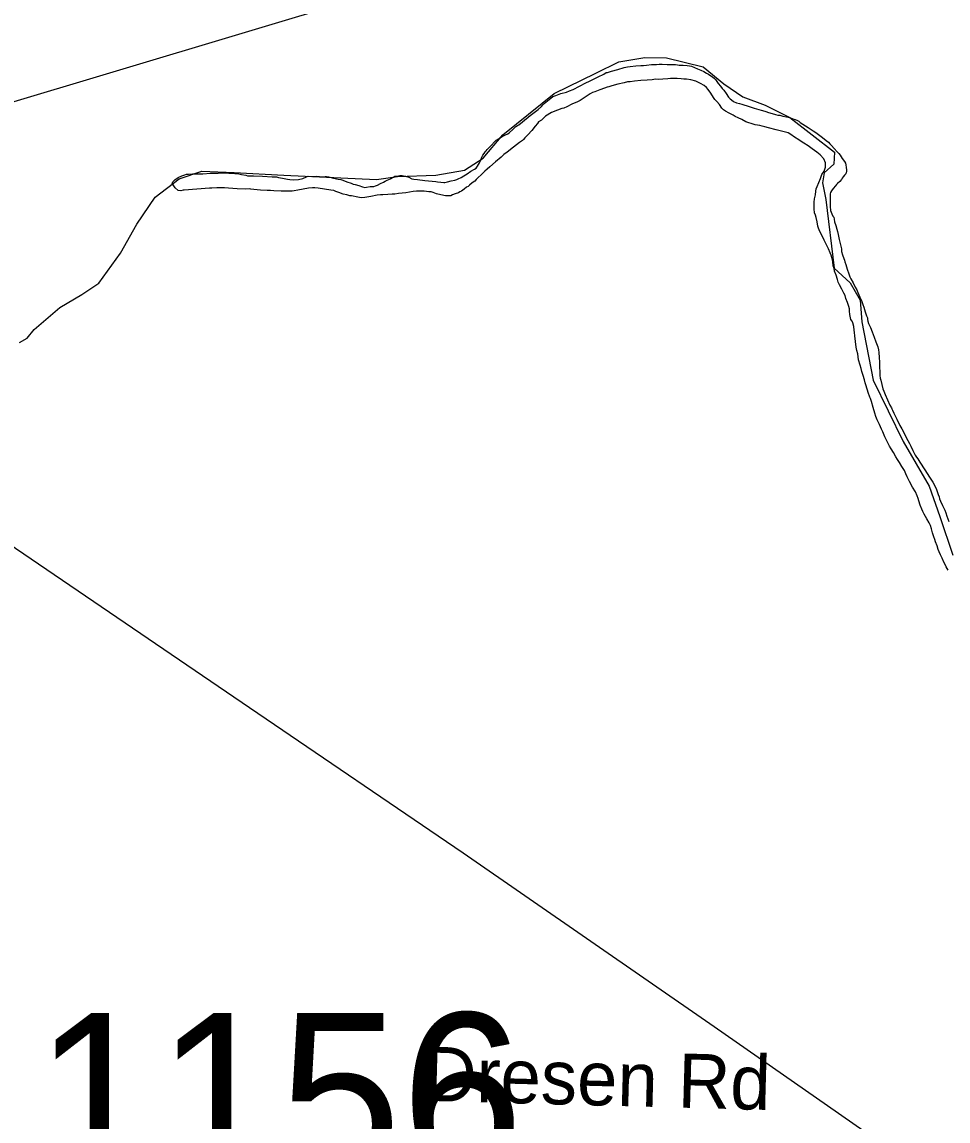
# Model space of a CAD drawing. Extents: x 1662474 to 1856135, y 779280 to 917889.
# Drawn here: x 1724885 to 1726507, y 797163 to 799088 of the extents above; entities that cross this region are included whole.
import ezdxf

# ---------------------------------------------------------------- set-up
doc = ezdxf.new("R2010")
doc.units = 0
for name, color, linetype in [('Cogo Default Point CELL', 7, 'Continuous'), ('Exist Hydrographic Creek Single Shore', 7, 'Continuous'), ('Exist Hydrographic Lake Shore', 7, 'Continuous'), ('Exist Road Non-System Type 51 Label', 7, 'Continuous'), ('Exist Road Secondary Structure Standard Bridge Number Label', 7, 'Continuous'), ('Exist Utilities Electrical Transmission Line', 7, 'Continuous')]:
    doc.layers.add(name, color=color, linetype=linetype)

msp = doc.modelspace()

# ---------------------------------------------------------------- linework, layer by layer
at = {"layer": 'Exist Hydrographic Creek Single Shore'}
msp.add_lwpolyline([(1724880.6, 798527.1), (1724894, 798534.6), (1724906.4, 798549.9), (1724951.2, 798588.4), (1724990, 798611), (1725019.5, 798630.7), (1725057.5, 798683.4), (1725086.4, 798733.9), (1725118.4, 798781.6), (1725160.6, 798813.6), (1725200, 798827), (1725256.8, 798824.7), (1725343.9, 798819.9), (1725506, 798812.6), (1725543.1, 798817.6), (1725610.2, 798819.9), (1725660.1, 798828.9), (1725693.2, 798849.9), (1725727.2, 798890.8), (1725817.1, 798963.2), (1725890.2, 798998.7), (1725930.5, 799018.4), (1725976.1, 799026.2), (1726014.1, 799025.4), (1726078.2, 799009.9), (1726114.5, 798979.8), (1726147.5, 798957.2), (1726186.9, 798942.8), (1726230.2, 798920.8), (1726308.1, 798860.1), (1726306.9, 798839.4), (1726290.2, 798823.9), (1726287.1, 798806.3), (1726292.9, 798777.2), (1726307.9, 798657.2), (1726335.8, 798631.5), (1726353.2, 798600.8), (1726356.4, 798563.2), (1726375.9, 798461.1), (1726428.6, 798353.6), (1726474.2, 798275.3), (1726492.6, 798222.3), (1726515.5, 798154.1)], dxfattribs=at)
at = {"layer": 'Exist Hydrographic Lake Shore'}
for points in [[(1725461.8, 798805.8), (1725465.4, 798804.4), (1725468.8, 798803.7), (1725475.4, 798801.6), (1725481.6, 798799.8), (1725485.4, 798798.4), (1725488.8, 798798.9), (1725494.8, 798800), (1725501.4, 798800.2), (1725504.2, 798801.3), (1725507.6, 798802.4), (1725513.1, 798805.2), (1725518.6, 798807.6), (1725521.5, 798809.2), (1725524.8, 798811), (1725530.5, 798813.6), (1725536, 798816.5), (1725538.4, 798818.1), (1725542.2, 798818.4), (1725546.8, 798819.1), (1725551.2, 798819.1), (1725553.5, 798818.9), (1725556.8, 798818.4), (1725562.5, 798816.2), (1725568, 798813.6), (1725571.6, 798813.1), (1725578, 798812.3), (1725590.9, 798810.8), (1725603.8, 798809.7), (1725609.8, 798808.9), (1725613.1, 798808.1), (1725618.6, 798807.6), (1725623.9, 798807.1), (1725626, 798807.1), (1725630.5, 798808.1), (1725636.8, 798809.9), (1725643.4, 798811.2), (1725646.5, 798812.1), (1725649.1, 798813.6), (1725654.1, 798816), (1725658.8, 798818.6), (1725661.8, 798820.4), (1725665.1, 798822.3), (1725671.1, 798826.8), (1725678, 798830.7), (1725680.9, 798832.2), (1725683.2, 798835.9), (1725686.4, 798841.8), (1725689.2, 798847.2), (1725690.2, 798850.1), (1725691.4, 798852.8), (1725692.4, 798854.9), (1725694.5, 798858), (1725696.4, 798860.9), (1725697.9, 798862.8), (1725700, 798865.1), (1725702.6, 798868), (1725707.4, 798872.4), (1725712.9, 798878.2), (1725715.5, 798881.1), (1725719.8, 798883.8), (1725726, 798887.4), (1725732.2, 798890.8), (1725736, 798892.4), (1725739.1, 798894.8), (1725744.6, 798899.8), (1725750.4, 798905), (1725752.8, 798906.8), (1725755.1, 798908.4), (1725761.8, 798913.6), (1725775.4, 798924.4), (1725789.2, 798935.2), (1725795.2, 798940.4), (1725797.6, 798943.3), (1725800, 798945.7), (1725805.5, 798950.1), (1725811.2, 798954.9), (1725815, 798957.8), (1725820, 798959.6), (1725829.1, 798962.8), (1725838.9, 798965.6), (1725843.9, 798967.7), (1725850.4, 798970.3), (1725861.8, 798975.8), (1725873, 798981.6), (1725879.2, 798984.8), (1725884.8, 798987.6), (1725894.5, 798992.4), (1725904, 798997.1), (1725908.6, 799000), (1725910.8, 799000), (1725917.6, 799002.1), (1725928.6, 799005.2), (1725939.9, 799008.4), (1725945.6, 799009.7), (1725950.6, 799010.5), (1725960.1, 799011.6), (1725968.8, 799012.1), (1725974, 799012.3), (1725978.8, 799012.6)], [(1725978.8, 799012.6), (1725987.6, 799013.6), (1725996.4, 799013.9), (1726001.4, 799014.4), (1726006.2, 799014.2), (1726015.5, 799013.9), (1726024.6, 799013.6), (1726029.6, 799013.6), (1726033.1, 799013.4), (1726036.5, 799012.9), (1726043.4, 799012.6), (1726050.4, 799012.1), (1726054.1, 799011.6), (1726057.8, 799010.8), (1726062.8, 799008.4), (1726068.2, 799006.3), (1726071.1, 799005.2), (1726074.2, 799003.9), (1726079.2, 799001.3)], [(1726079.2, 799001.3), (1726084.2, 798998.9), (1726087.6, 798997.1), (1726090.2, 798995.2), (1726094.8, 798992.4), (1726098.4, 798989.5), (1726100, 798987.6), (1726104.5, 798980.8), (1726108.6, 798975.6), (1726111.5, 798971.9), (1726114.5, 798968.8), (1726118.6, 798962.8), (1726122.9, 798956.7), (1726125.8, 798953.6), (1726128.1, 798951.7), (1726131.5, 798949.1), (1726136.5, 798946.7), (1726141.8, 798945.4), (1726146, 798944.6), (1726149.4, 798943.3), (1726155.6, 798941.2), (1726167.8, 798937.5), (1726180, 798934.1), (1726186.1, 798932), (1726187.9, 798931.5), (1726192.6, 798929.6), (1726199.2, 798928.1), (1726205.2, 798926.5), (1726209.2, 798924.9), (1726212.4, 798924.9), (1726218.1, 798923.4), (1726224.4, 798922.3), (1726229.9, 798920.8), (1726235.1, 798918.9), (1726239.6, 798917.6), (1726243.6, 798915.5), (1726245.6, 798914.4), (1726248.2, 798912.3), (1726252.8, 798909.4), (1726262, 798903.7), (1726270.9, 798897.4), (1726275.6, 798894.5), (1726280, 798891.3), (1726287.1, 798886.1), (1726294, 798880.8), (1726297.6, 798877.9), (1726300.2, 798875.1), (1726303.1, 798872.2), (1726307.9, 798866.9), (1726312.9, 798861.1), (1726315.8, 798858), (1726318.1, 798854.9), (1726322, 798849.1), (1726325.8, 798844.1), (1726327.6, 798840.9), (1726328.4, 798838.1), (1726328.9, 798833.6), (1726329.1, 798829.1), (1726329.1, 798826.8), (1726328.9, 798823.9), (1726328.1, 798822.3), (1726326, 798819.7), (1726323.6, 798816.8), (1726322, 798814.7), (1726320.5, 798812.3), (1726317.4, 798808.9), (1726313.6, 798805.2), (1726311.9, 798803.7), (1726309.8, 798801.3), (1726306.2, 798796.6), (1726303.1, 798792.4), (1726301.4, 798789.5), (1726300.8, 798787.4), (1726300.8, 798783.2), (1726300.8, 798779), (1726300.8, 798775.6), (1726300.8, 798771.6), (1726300.8, 798765.1), (1726301.4, 798758.2), (1726303.6, 798752.2), (1726305.5, 798748.3), (1726307.4, 798746.2), (1726307.9, 798743.1), (1726308.4, 798738.1), (1726310.5, 798731.8), (1726312.4, 798725.2), (1726313.6, 798721.5), (1726314.8, 798716.2), (1726316.5, 798707.1), (1726318.6, 798697.9), (1726320, 798693.2), (1726320.5, 798691.1), (1726320.5, 798686.4), (1726322.4, 798680.3), (1726324.6, 798673.8), (1726325.8, 798670.9), (1726326.2, 798668), (1726328.1, 798663.5), (1726330.5, 798655.6), (1726333.4, 798647.2)], [(1726117.4, 798932), (1726113.9, 798934.4), (1726111.2, 798937.5), (1726106.9, 798943.6), (1726102.1, 798948.8), (1726098.8, 798952.5), (1726096.1, 798956.2), (1726091.6, 798963.5), (1726087.1, 798970.1), (1726084, 798973.8), (1726080, 798976.9), (1726073.5, 798980.8), (1726065.4, 798984.5), (1726056.5, 798987.1), (1726048.9, 798987.9), (1726044.4, 798988.4), (1726039.9, 798988.9), (1726032.9, 798989.2), (1726025.8, 798989.2), (1726021, 798989.5), (1726016.2, 798988.9), (1726007.9, 798988.4), (1726000.2, 798987.6), (1725994.8, 798987.9), (1725989.2, 798987.1), (1725980.4, 798986.6), (1725969.2, 798985.6), (1725958.2, 798984.8), (1725950.4, 798983.7), (1725945.6, 798983.2), (1725939.6, 798981.9), (1725928.6, 798979.2), (1725918.1, 798976.6), (1725912.9, 798974.8), (1725910, 798974), (1725905.5, 798972.2), (1725897.4, 798969.6), (1725888.8, 798966.1), (1725884.2, 798964.8), (1725880.4, 798962.2), (1725873.5, 798958), (1725866.6, 798953.2), (1725862.8, 798950.9), (1725858, 798948.3), (1725848.2, 798944.1), (1725839.4, 798939.6), (1725834.4, 798937.5), (1725830.5, 798936.5), (1725822.9, 798934.1), (1725812.4, 798929.9), (1725802.1, 798923.1), (1725794.8, 798916.2), (1725790, 798913.4), (1725788, 798910.5), (1725784, 798905.8), (1725778, 798898.4), (1725771.1, 798890.8), (1725765.9, 798885.6), (1725763.5, 798882.7), (1725761.8, 798880.8), (1725756.8, 798876.9), (1725746, 798869), (1725735.1, 798860.4), (1725729.4, 798855.9), (1725724.4, 798851.7), (1725714.5, 798843.3), (1725704.5, 798834.4), (1725699.8, 798830.4), (1725696.1, 798826.8), (1725690, 798821.2), (1725683.8, 798815.2), (1725680.9, 798812.3), (1725678.5, 798809.7), (1725673.5, 798806.3), (1725669.2, 798802.4), (1725666.6, 798800), (1725664, 798798.7), (1725659.6, 798795.6), (1725655.1, 798792.1), (1725652.2, 798790.6), (1725649.6, 798789.2), (1725644.1, 798787.1), (1725639.1, 798785.6), (1725636, 798784), (1725633.4, 798784), (1725626.8, 798784), (1725618.6, 798785.6), (1725611.2, 798787.4), (1725605.2, 798789.5), (1725602.1, 798790.8), (1725597.9, 798790.8), (1725589.5, 798791.9), (1725580.9, 798792.1), (1725576.4, 798792.1), (1725570.1, 798791.1), (1725557.5, 798789.2), (1725544.9, 798787.7), (1725538.4, 798786.9), (1725533.6, 798786.4), (1725525.8, 798786.1)], [(1726368, 798437.6), (1726365.6, 798444.9), (1726363.2, 798452.5), (1726362, 798456.4), (1726360.6, 798461.7), (1726358.8, 798469), (1726356.4, 798476.1), (1726354.9, 798481.1), (1726353.2, 798487.1), (1726350.4, 798496.6), (1726348.9, 798506.8), (1726347.5, 798512.9), (1726346.5, 798518.9), (1726345.1, 798528.9), (1726344.1, 798538.3), (1726343.2, 798544.1), (1726342.8, 798548.6), (1726342, 798555.1), (1726340.4, 798561.1), (1726339.4, 798564.1), (1726337.2, 798567.2), (1726336.5, 798570.3), (1726335.1, 798576.1), (1726334.6, 798581.9), (1726334.4, 798585.6), (1726333.4, 798590), (1726331.2, 798596.9), (1726328.4, 798604.2), (1726326.8, 798608.9), (1726324.6, 798613.1), (1726321, 798620.5), (1726316.8, 798628.1), (1726314.8, 798632.8), (1726313.6, 798637.2), (1726311.2, 798644.9), (1726308.6, 798651.7), (1726307.6, 798656.4), (1726306, 798660.9), (1726305.2, 798668.5), (1726303.6, 798675.6), (1726302.4, 798679.8), (1726300.8, 798684.2), (1726297.6, 798690.8), (1726294.5, 798697.9), (1726292.6, 798701.6), (1726290.2, 798706.3), (1726286.6, 798713.6), (1726283.2, 798720.4), (1726281.6, 798724.4), (1726280.4, 798727.3), (1726279.2, 798730.7), (1726277.8, 798738.1), (1726276.1, 798745.7), (1726274.8, 798750.1), (1726273.5, 798754.1), (1726272.8, 798760.9), (1726272.5, 798767.2), (1726272.5, 798770.9), (1726272.5, 798772.7), (1726273.5, 798778.5), (1726274.8, 798785.3), (1726275.6, 798792.1), (1726276.4, 798796.3), (1726278, 798800.2), (1726280.9, 798807.1), (1726283.8, 798813.9), (1726284.8, 798817.6), (1726286.4, 798821.2), (1726290, 798826.8), (1726292.6, 798833.9), (1726292.6, 798841.8), (1726289.5, 798848.8), (1726283.2, 798855.6), (1726277.1, 798860.4), (1726273.5, 798863.2), (1726269.2, 798865.9), (1726262, 798871.1), (1726254.4, 798876.1), (1726249.9, 798878.8), (1726245.6, 798881.6), (1726238.4, 798886.6), (1726231.8, 798891.1), (1726227, 798893.9), (1726220, 798896.1), (1726206.2, 798899.4), (1726192.6, 798902.9), (1726186.1, 798904.7), (1726183.8, 798905.2), (1726181.6, 798906), (1726177.4, 798906.8), (1726169.5, 798908.4), (1726162.5, 798910.5), (1726158, 798911.6), (1726153.2, 798913.6), (1726146.2, 798917.3), (1726139.4, 798920.4), (1726134.6, 798922.8), (1726130.8, 798924.9), (1726123.9, 798928.3), (1726117.4, 798932)], [(1725525.8, 798786.1), (1725517.4, 798785.6), (1725512.9, 798785.6), (1725507.4, 798784.8), (1725496.1, 798782.7), (1725485.4, 798781.1), (1725480.1, 798780.3), (1725476.4, 798780.8), (1725470.6, 798781.9), (1725465.4, 798782.9), (1725462.5, 798783.8), (1725459.6, 798783.8), (1725454.4, 798785.3), (1725447.8, 798786.9), (1725440.1, 798789.5), (1725434.6, 798791.6), (1725431.5, 798792.9), (1725426, 798793.7), (1725414.8, 798795.2), (1725403.8, 798796.9), (1725397.9, 798797.6), (1725394.2, 798797.6), (1725387.1, 798796.9), (1725377.8, 798795.2), (1725368.5, 798793.7), (1725361.8, 798792.4), (1725358.2, 798792.1), (1725351.2, 798792.1), (1725339.1, 798792.1), (1725326.5, 798792.6), (1725320.5, 798792.9), (1725314.5, 798793.2), (1725302.6, 798793.9), (1725291.4, 798795), (1725286.1, 798795.2), (1725284, 798795.8), (1725277.2, 798795.2), (1725262, 798796.3), (1725246.8, 798797.1), (1725239.6, 798797.6), (1725234.6, 798797.6), (1725226.2, 798797.6), (1725217.9, 798797.1), (1725213.6, 798797.1), (1725169, 798793.9), (1725167.2, 798793.9), (1725163.5, 798792.4), (1725158.9, 798792.9), (1725153.6, 798797.6), (1725149.9, 798802.9), (1725148.4, 798806), (1725149.4, 798808.1), (1725152.8, 798811.6), (1725158.5, 798815.8), (1725164.9, 798818.9), (1725170.4, 798820.8), (1725173.2, 798821.5), (1725176.6, 798821.5), (1725184, 798822.1), (1725190.9, 798822.1), (1725194.8, 798822.3), (1725201.6, 798822.3), (1725215.2, 798823.4), (1725228.6, 798823.6), (1725234.6, 798823.9), (1725239.9, 798823.9), (1725247.2, 798823.6), (1725254.4, 798823.6), (1725258.2, 798823.1), (1725262.5, 798822.8), (1725269.6, 798821.2), (1725277.2, 798819.7), (1725280.4, 798818.9), (1725282.8, 798818.9), (1725290.4, 798818.9), (1725306.6, 798818.1), (1725323.1, 798817.1), (1725330.8, 798816.8), (1725334.6, 798816), (1725341.2, 798814.7), (1725347.2, 798813.6), (1725350.4, 798812.9), (1725354.1, 798812.6), (1725360.6, 798811.8), (1725369.6, 798812.1), (1725377.2, 798814.4), (1725383.2, 798817.1), (1725386.6, 798818.1), (1725391.6, 798817.8), (1725401.6, 798818.4), (1725411.6, 798817.3), (1725416, 798817.8), (1725418.4, 798817.8), (1725422.1, 798817.1), (1725430.8, 798814.7), (1725439.1, 798813.1), (1725443.6, 798812.1), (1725447.2, 798811), (1725454.4, 798808.4), (1725461.8, 798805.8)], [(1726333.4, 798647.2), (1726335.1, 798642), (1726337.2, 798638.3), (1726341.2, 798631.2), (1726344.6, 798623.9), (1726347.2, 798619.2), (1726349.4, 798614.2), (1726352.8, 798606.3), (1726355.9, 798598.7), (1726358, 798593.7), (1726359.6, 798588.7), (1726362, 798580.6), (1726364.2, 798573.5), (1726365.9, 798569.8), (1726366.1, 798567.2), (1726366.6, 798564.3), (1726368, 798560.1), (1726371.1, 798553), (1726374, 798545.7), (1726376.1, 798540.9), (1726377.8, 798536.2), (1726380.6, 798527.8), (1726384, 798519.4), (1726385.2, 798513.9), (1726386.1, 798509.2), (1726386.4, 798500.8), (1726386.9, 798492.4), (1726387.1, 798487.7), (1726387.1, 798483.2), (1726387.6, 798475.9), (1726387.9, 798469.3), (1726388.5, 798464.6), (1726389.5, 798460.9), (1726391.4, 798453.2), (1726393.1, 798445.9), (1726394.5, 798441.8), (1726396.9, 798435.7), (1726401.4, 798426.2), (1726405.5, 798417.1), (1726407.9, 798412.3), (1726408.6, 798410.5), (1726409.8, 798408.4), (1726412.4, 798403.1), (1726417.6, 798392.4), (1726422.9, 798381.6), (1726426, 798375.6), (1726428.9, 798370.6), (1726432.8, 798362.8), (1726436.8, 798355.1), (1726439.4, 798349.9), (1726441.8, 798345.1), (1726445.6, 798337.6), (1726449.6, 798329.7), (1726451.8, 798326), (1726454.1, 798322.8), (1726458, 798317.1), (1726466.6, 798303.7), (1726474.8, 798290.8), (1726479.2, 798284.2), (1726480.4, 798282.4), (1726483.2, 798276.9), (1726486.9, 798269.3), (1726490, 798260.9), (1726491.4, 798256.7), (1726492.1, 798253.3), (1726494, 798248.8), (1726497.6, 798241.2), (1726501.6, 798233.1), (1726503.6, 798228.4), (1726505.2, 798222.8), (1726508.4, 798213.1)], [(1726373.2, 798423.6), (1726371.1, 798428.9), (1726370.1, 798431.2), (1726369.5, 798433.1), (1726368, 798437.6)], [(1726507.6, 798127.8), (1726504, 798134.1), (1726502.1, 798138.1), (1726500, 798142.2), (1726496.9, 798148.8), (1726493.8, 798154.9), (1726491.6, 798159.9), (1726490, 798164.1), (1726487.9, 798170.6), (1726485.2, 798177.7), (1726483.8, 798181.9), (1726482.1, 798186.4), (1726480, 798193.7), (1726478, 798200.5), (1726476.4, 798206.1), (1726474, 798210.8), (1726470.1, 798218.1), (1726465.6, 798226), (1726463.2, 798230.7), (1726461.1, 798234.9), (1726458.2, 798242), (1726455.9, 798249.4), (1726454.9, 798253.6), (1726453.2, 798258), (1726449.9, 798265.1), (1726445.1, 798273.5), (1726439.9, 798283.2), (1726435.8, 798291.6), (1726433.4, 798296.9), (1726430.8, 798302.4), (1726426.5, 798309.7), (1726422, 798316.8), (1726418.6, 798322.1), (1726415.8, 798326.8), (1726411.5, 798333.9), (1726407.6, 798340.4), (1726404.8, 798345.1), (1726402.4, 798349.9), (1726398.8, 798357.2), (1726396.6, 798361.7), (1726395.2, 798364.8), (1726393.1, 798370.1), (1726390.9, 798375.1), (1726386.9, 798383.2), (1726383.2, 798391.6), (1726380.9, 798397.1), (1726378.8, 798403.1), (1726376.1, 798413.1), (1726373.2, 798423.6)]]:
    msp.add_lwpolyline(points, dxfattribs=at)
at = {"layer": 'Exist Road Secondary Structure Standard Bridge Number Label'}
msp.add_line((1724217.6, 798752.3), (1726040.5, 799300.2), dxfattribs=at)
at = {"layer": 'Exist Utilities Electrical Transmission Line'}
msp.add_lwpolyline([(1732950.7, 793057.3), (1732044.2, 793577.3), (1731502.5, 793878.4), (1730909.3, 794212.5), (1730683.2, 794343.5), (1730183.4, 794642.2), (1729709.6, 794924.6), (1729122.3, 795274.2), (1728906.3, 795403), (1728541.9, 795637.9), (1727850.4, 796112.8), (1727349.4, 796463.7), (1727121.4, 796612.4), (1726679.7, 796922.4), (1726097.4, 797328.1), (1725657.9, 797632.2), (1725283.6, 797886.9), (1724723.3, 798268.3), (1724192.5, 798635.2), (1723828, 798890.1), (1723315.1, 799251.1)], dxfattribs=at)

# ---------------------------------------------------------------- texts
at = {"layer": 'Cogo Default Point CELL'}
msp.add_text('1156', height=288, dxfattribs=at).set_placement((1724906.8, 797064.4))
at = {"layer": 'Exist Road Non-System Type 51 Label'}
msp.add_text('Dresen Rd', height=95, rotation=358.4626, dxfattribs=at).set_placement((1725588.3, 797198.7))

doc.saveas('drawing.dxf')
